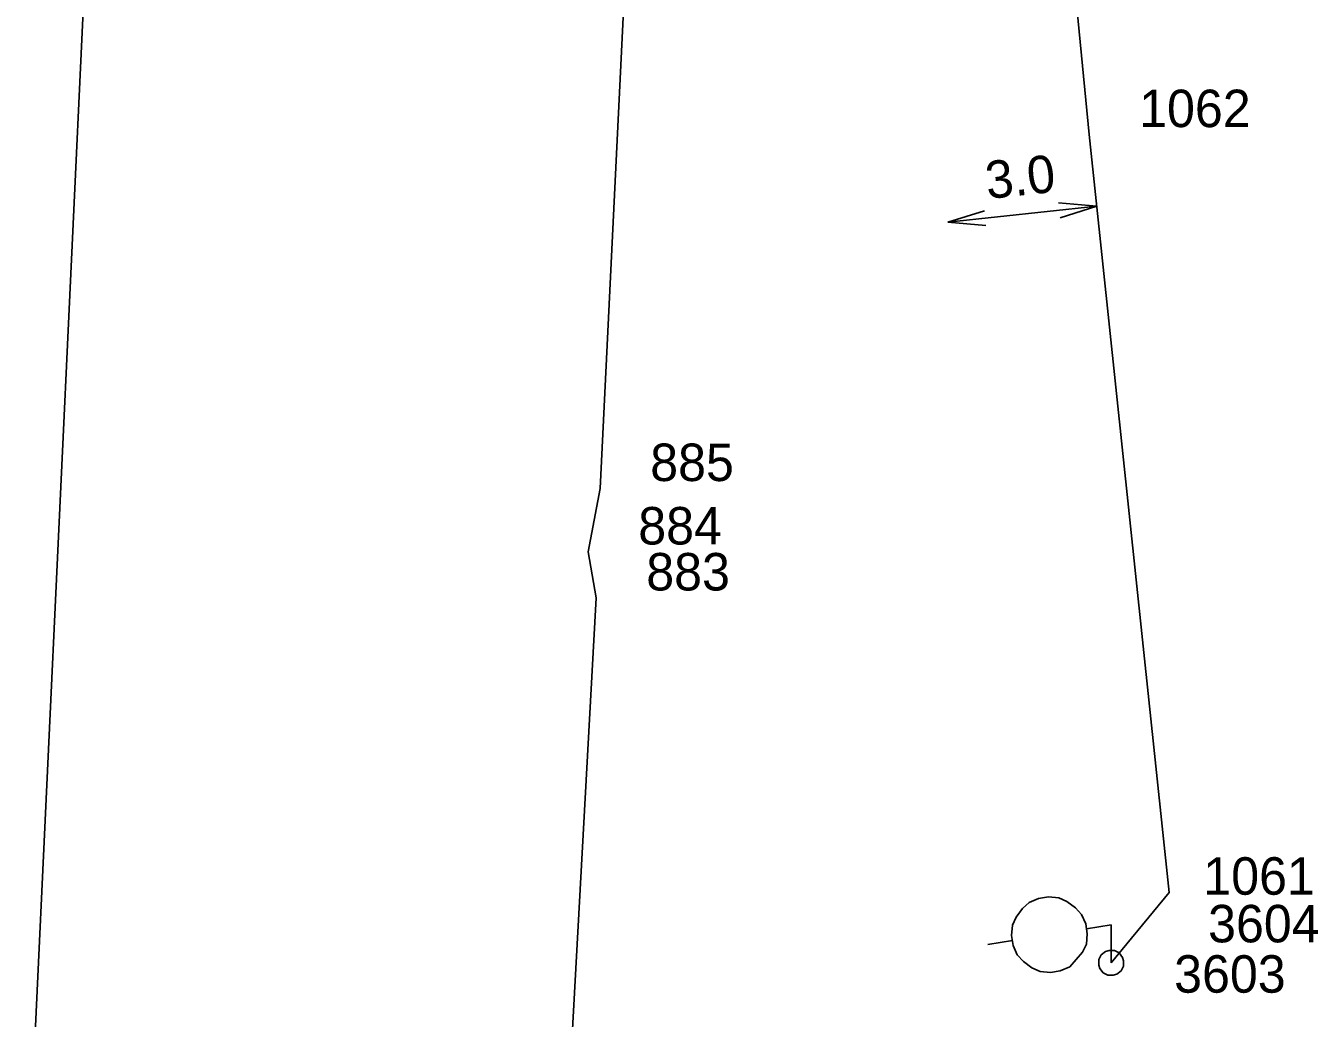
# Model space of a CAD drawing. Extents: x -535557 to -534097, y -1142175 to -1136716.
# Drawn here: x -534392.49 to -534366.64, y -1140196.63 to -1140176.77 of the extents above; entities that cross this region are included whole.
import ezdxf

# ---------------------------------------------------------------- set-up
doc = ezdxf.new("R2010")
doc.units = 0
doc.layers.add('Default', color=7, linetype='Continuous')
doc.layers.add('SS_SZDC', color=7, linetype='Continuous')

# ---------------------------------------------------------------- blocks, each defined once
blk = doc.blocks.new('POINT_DISPLAY')
at = {"layer": 'Default'}
blk.add_line((0, 0), (0, 0), dxfattribs=at)

msp = doc.modelspace()

# ---------------------------------------------------------------- linework, layer by layer
at = {"layer": 'SS_SZDC'}
for p, q in [((-534392.489, -1140200.84), (-534390.55, -1140159.639)), ((-534371.22, -1140178.95), (-534372.22, -1140168.68)), ((-534380.43, -1140174.299), (-534381, -1140186.03)), ((-534369.619, -1140194.11), (-534371.22, -1140178.95)), ((-534371.068, -1140180.382), (-534374.046, -1140180.7)), ((-534374.046, -1140180.7), (-534373.316, -1140180.471)), ((-534371.83, -1140180.312), (-534371.068, -1140180.382)), ((-534371.068, -1140180.382), (-534371.798, -1140180.611)), ((-534373.284, -1140180.77), (-534374.046, -1140180.7)), ((-534381, -1140186.03), (-534381.239, -1140187.299)), ((-534381.239, -1140187.299), (-534381.079, -1140188.219)), ((-534381.079, -1140188.219), (-534382.59, -1140215.559)), ((-534369.619, -1140194.11), (-534370.779, -1140195.52)), ((-534372.677, -1140194.604), (-534372.552, -1140194.433)), ((-534372.552, -1140194.433), (-534372.42, -1140194.311)), ((-534372.42, -1140194.311), (-534372.23, -1140194.23)), ((-534372.23, -1140194.23), (-534372.033, -1140194.199)), ((-534372.033, -1140194.199), (-534371.827, -1140194.217)), ((-534371.827, -1140194.217), (-534371.664, -1140194.292)), ((-534371.664, -1140194.292), (-534371.492, -1140194.417)), ((-534371.492, -1140194.417), (-534371.37, -1140194.549)), ((-534372.752, -1140194.768), (-534372.677, -1140194.604)), ((-534371.37, -1140194.549), (-534371.289, -1140194.739)), ((-534372.771, -1140194.974), (-534372.752, -1140194.768)), ((-534371.289, -1140194.739), (-534371.273, -1140194.838)), ((-534371.258, -1140194.936), (-534371.276, -1140195.142)), ((-534370.779, -1140194.76), (-534371.273, -1140194.838)), ((-534371.273, -1140194.838), (-534371.258, -1140194.936)), ((-534370.779, -1140195.52), (-534370.779, -1140194.76)), ((-534372.755, -1140195.072), (-534373.249, -1140195.151)), ((-534372.739, -1140195.171), (-534372.771, -1140194.974)), ((-534372.659, -1140195.361), (-534372.739, -1140195.171)), ((-534371.276, -1140195.142), (-534371.351, -1140195.306)), ((-534372.536, -1140195.493), (-534372.659, -1140195.361)), ((-534371.351, -1140195.306), (-534371.608, -1140195.599)), ((-534371.026, -1140195.562), (-534371.025, -1140195.451)), ((-534371.025, -1140195.451), (-534370.98, -1140195.361)), ((-534370.98, -1140195.361), (-534370.89, -1140195.295)), ((-534370.89, -1140195.295), (-534370.822, -1140195.273)), ((-534370.822, -1140195.273), (-534370.711, -1140195.274)), ((-534370.711, -1140195.274), (-534370.621, -1140195.319)), ((-534370.621, -1140195.319), (-534370.555, -1140195.409)), ((-534370.555, -1140195.409), (-534370.533, -1140195.477)), ((-534372.365, -1140195.618), (-534372.536, -1140195.493)), ((-534372.201, -1140195.693), (-534372.365, -1140195.618)), ((-534371.996, -1140195.711), (-534372.201, -1140195.693)), ((-534371.798, -1140195.68), (-534371.996, -1140195.711)), ((-534371.608, -1140195.599), (-534371.798, -1140195.68)), ((-534371.004, -1140195.63), (-534371.026, -1140195.562)), ((-534370.938, -1140195.72), (-534371.004, -1140195.63)), ((-534370.848, -1140195.765), (-534370.938, -1140195.72)), ((-534370.579, -1140195.678), (-534370.669, -1140195.744)), ((-534370.534, -1140195.588), (-534370.579, -1140195.678)), ((-534370.533, -1140195.477), (-534370.534, -1140195.588)), ((-534370.737, -1140195.766), (-534370.848, -1140195.765)), ((-534370.669, -1140195.744), (-534370.737, -1140195.766))]:
    msp.add_line(p, q, dxfattribs=at)

# ---------------------------------------------------------------- block references
for p in [(-534371.22, -1140178.95), (-534381, -1140186.03), (-534381.239, -1140187.299), (-534381.079, -1140188.219), (-534369.619, -1140194.11), (-534370.779, -1140194.76), (-534370.779, -1140195.52), (-534370.779, -1140195.52)]:
    msp.add_blockref('POINT_DISPLAY', p, dxfattribs=at)

# ---------------------------------------------------------------- texts
for s, p in [('1062', (-534370.22, -1140178.8)), ('885', (-534380, -1140185.88)), ('884', (-534380.239, -1140187.149)), ('883', (-534380.079, -1140188.069)), ('1061', (-534368.936, -1140194.156)), ('3604', (-534368.841, -1140195.109)), ('3603', (-534369.52, -1140196.116))]:
    msp.add_text(s, height=0.75, dxfattribs=at).set_placement(p)
msp.add_text('3.0', height=0.75, rotation=6.1116, dxfattribs=at).set_placement((-534373.254, -1140180.239))

doc.saveas('drawing.dxf')
